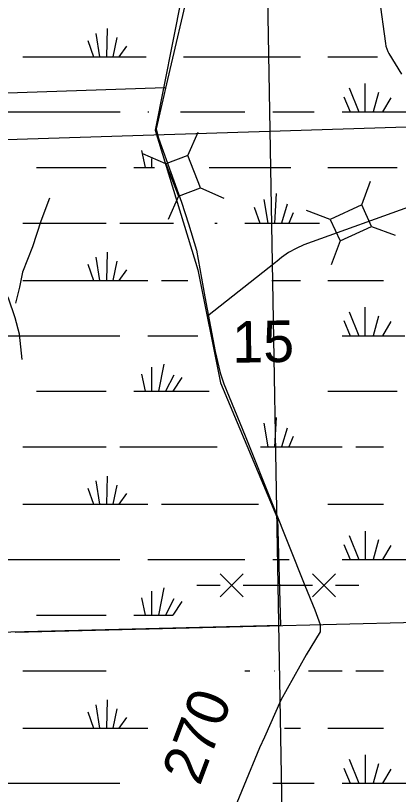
# Model space of a CAD drawing. Extents: x 2480962 to 2688785, y 277103 to 599240.
# Drawn here: x 2596212 to 2600353, y 512018 to 520441 of the extents above; entities that cross this region are included whole.
import ezdxf

# ---------------------------------------------------------------- set-up
doc = ezdxf.new("R2010")
doc.units = 0
for name, color, linetype in [('Divided_Highway', 7, 'Continuous'), ('Local Roads Improved', 7, 'Continuous'), ('Local Roads Related Cells', 7, 'Continuous'), ('Local Roads Related Text', 7, 'Continuous'), ('National Forest', 7, 'Continuous'), ('Section Lines', 7, 'Continuous'), ('Section Numbers', 7, 'Continuous'), ('Swamps', 7, 'Continuous'), ('Uninventoried Roads and Features', 7, 'Continuous')]:
    doc.layers.add(name, color=color, linetype=linetype)

msp = doc.modelspace()

# ---------------------------------------------------------------- linework, layer by layer
at = {"layer": 'Divided_Highway'}
msp.add_line((2599203.547, 505666.246), (2598405.641, 551119.704), dxfattribs=at)
at = {"layer": 'Local Roads Improved'}
for p, q in [((2600080.804, 521088.24), (2600211.845, 520137.473)), ((2600250.424, 520029.606), (2600386.034, 519808.415)), ((2600949.377, 518548.103), (2599331.121, 517959.881)), ((2599021.382, 517768.938), (2598287.412, 517191.433)), ((2599040.424, 517785.967), (2599021.382, 517768.938))]:
    msp.add_line(p, q, dxfattribs=at)
for points in [[(2598098.228, 520782.391), (2597854.444, 519750.995), (2597732.551, 519216.544), (2597757.555, 519116.53), (2598007.59, 518422.681), (2598082.601, 518188.273), (2598170.113, 517903.858), (2598257.626, 517397.536), (2598370.142, 516806.827), (2598426.4, 516575.545), (2598463.905, 516456.778), (2598695.188, 515897.323), (2598995.23, 515147.217), (2599339.029, 514278.344), (2599448.42, 514015.807), (2599507.803, 513856.409), (2599507.803, 513825.155), (2599507.803, 513775.148), (2599354.656, 513528.238), (2599079.617, 513037.543), (2598904.593, 512637.486), (2598851.46, 512521.845), (2598342.013, 511290.42)], [(2600211.845, 520137.473), (2600217.348, 520108.756), (2600225.822, 520080.77), (2600237.176, 520053.824), (2600250.424, 520029.606)], [(2599331.121, 517959.881), (2599244.92, 517923.334), (2599163.013, 517877.977), (2599086.294, 517824.308), (2599040.424, 517785.967)]]:
    msp.add_lwpolyline(points, dxfattribs=at)
at = {"layer": 'Local Roads Related Cells'}
for p, q in [((2598423.71, 514405.125), (2598673.71, 514155.125)), ((2598673.71, 514405.125), (2598423.71, 514155.125)), ((2599423.708, 514405.125), (2599673.708, 514155.125)), ((2599673.708, 514405.125), (2599423.708, 514155.125)), ((2598173.71, 514280.125), (2598423.71, 514280.125)), ((2598673.71, 514280.125), (2599423.708, 514280.125)), ((2599673.708, 514280.125), (2599923.708, 514280.125))]:
    msp.add_line(p, q, dxfattribs=at)
at = {"layer": 'National Forest'}
for p, q in [((2598194.535, 521577.935), (2597720.085, 519199.983)), ((2597720.085, 519199.983), (2598182.882, 517692.511)), ((2598182.882, 517692.511), (2598429.24, 516469.838)), ((2598429.24, 516469.838), (2599046.356, 515000.816)), ((2599046.356, 515000.816), (2599077.417, 513844.57)), ((2599077.417, 513844.57), (2564631.794, 513006.26))]:
    msp.add_line(p, q, dxfattribs=at)
at = {"layer": 'Section Lines'}
for p, q in [((2601560.739, 519271.305), (2596114.495, 519098.663)), ((2596208.279, 513773.654), (2601531.032, 513903.568))]:
    msp.add_line(p, q, dxfattribs=at)
at = {"layer": 'Swamps'}
for points in [[(2597081.335, 520248.396), (2597118.588, 519996.023)], [(2597203.834, 520300.366), (2597196.588, 519996.024)], [(2596992.336, 520170.457), (2597055.338, 519996.022)], [(2597307.835, 520203.868), (2597263.338, 519996.025)], [(2597411.836, 520111.058), (2597330.088, 519996.026)], [(2596290.839, 519996.01), (2597055.338, 519996.022)], [(2597055.338, 519996.022), (2597118.588, 519996.023)], [(2597118.588, 519996.023), (2597196.588, 519996.024)], [(2597196.588, 519996.024), (2597263.338, 519996.025)], [(2597263.338, 519996.025), (2597330.088, 519996.026)], [(2597330.088, 519996.026), (2597623.337, 519996.03)], [(2598027.571, 519996.004), (2599293.337, 519996.03)], [(2599590.338, 519996.04), (2600126.49, 519996.03)], [(2599820.342, 519658.299), (2599924.345, 519398.491)], [(2599991.092, 519706.554), (2599991.095, 519398.493)], [(2600135.843, 519610.06), (2600080.346, 519398.496)], [(2599761.093, 519561.797), (2599831.595, 519398.488)], [(2600269.594, 519550.658), (2600180.596, 519398.5)], [(2595979.096, 519398.476), (2597341.344, 519398.496)], [(2597641.844, 519398.47), (2597653.094, 519398.47)], [(2597994.344, 519398.475), (2598692.093, 519398.486)], [(2598992.843, 519398.491), (2599441.844, 519398.506)], [(2599742.595, 519398.485), (2599831.595, 519398.488)], [(2599831.595, 519398.488), (2599924.345, 519398.491)], [(2599924.345, 519398.491), (2599991.095, 519398.493)], [(2599991.095, 519398.493), (2600080.346, 519398.496)], [(2600080.346, 519398.496), (2600180.596, 519398.5)], [(2600180.596, 519398.5), (2600688.847, 519398.517)], [(2597575.099, 518982.815), (2597612.101, 518797.222)], [(2597682.6, 518894.12), (2597682.601, 518797.223)], [(2596439.352, 518797.235), (2597192.851, 518797.247)], [(2597489.601, 518797.251), (2597612.101, 518797.222)], [(2597612.101, 518797.222), (2597715.487, 518797.224)], [(2598306.1, 518797.233), (2599189.6, 518797.25)], [(2599590.351, 518797.232), (2600340.103, 518797.257)], [(2599029.853, 518515.183), (2599011.356, 518195.996)], [(2598896.353, 518452.087), (2598940.856, 518195.995)], [(2599148.604, 518400.125), (2599089.356, 518195.999)], [(2598792.354, 518370.43), (2598855.356, 518195.993)], [(2599215.605, 518307.346), (2599167.357, 518196.001)], [(2596290.859, 518195.985), (2597192.858, 518195.999)], [(2597341.108, 518196.001), (2597919.55, 518195.983)], [(2598365.607, 518195.986), (2598391.607, 518195.986)], [(2598692.106, 518195.991), (2598855.356, 518195.993)], [(2598855.356, 518195.993), (2598940.856, 518195.995)], [(2598940.856, 518195.995), (2599011.356, 518195.996)], [(2599011.356, 518195.996), (2599089.356, 518195.999)], [(2599089.356, 518195.999), (2599167.357, 518196.001)], [(2599167.357, 518196.001), (2599497.607, 518196.012)], [(2597081.362, 517828.562), (2597118.615, 517576.188)], [(2597203.861, 517880.532), (2597196.365, 517576.19)], [(2596992.363, 517750.623), (2597055.365, 517576.187)], [(2597307.862, 517784.034), (2597263.365, 517576.191)], [(2597411.863, 517691.223), (2597330.115, 517576.192)], [(2596290.866, 517576.176), (2597055.365, 517576.187)], [(2597055.365, 517576.187), (2597118.615, 517576.188)], [(2597118.615, 517576.188), (2597196.365, 517576.19)], [(2597196.365, 517576.19), (2597263.365, 517576.191)], [(2597263.365, 517576.191), (2597330.115, 517576.192)], [(2597330.115, 517576.192), (2597641.864, 517576.196)], [(2597790.364, 517576.199), (2598073.282, 517576.183)], [(2598983.405, 517576.186), (2599293.364, 517576.196)], [(2599590.364, 517576.206), (2600191.616, 517576.193)], [(2599820.369, 517238.464), (2599924.372, 516978.656)], [(2599991.118, 517286.72), (2599991.122, 516978.658)], [(2599761.12, 517141.963), (2599831.621, 516978.653)], [(2600135.87, 517190.225), (2600080.372, 516978.661)], [(2600269.621, 517130.822), (2600180.372, 516978.664)], [(2595979.123, 516978.642), (2597341.121, 516978.663)], [(2597641.871, 516978.636), (2598182.323, 516978.644)], [(2599742.621, 516978.65), (2599831.621, 516978.653)], [(2599831.621, 516978.653), (2599924.372, 516978.656)], [(2599924.372, 516978.656), (2599991.122, 516978.658)], [(2599991.122, 516978.658), (2600080.372, 516978.661)], [(2600080.372, 516978.661), (2600180.372, 516978.664)], [(2600180.372, 516978.664), (2600422.099, 516978.666)], [(2597682.625, 516637.201), (2597682.628, 516377.389)], [(2597816.374, 516670.609), (2597756.877, 516377.39)], [(2597575.126, 516562.98), (2597612.128, 516377.388)], [(2597923.875, 516551.83), (2597834.877, 516377.391)], [(2598009.376, 516525.862), (2597912.877, 516377.392)], [(2596439.379, 516377.402), (2597192.878, 516377.413)], [(2597489.628, 516377.418), (2597612.128, 516377.388)], [(2597612.128, 516377.388), (2597682.628, 516377.389)], [(2597682.628, 516377.389), (2597756.877, 516377.39)], [(2597756.877, 516377.39), (2597834.877, 516377.391)], [(2597834.877, 516377.391), (2597912.877, 516377.392)], [(2597912.877, 516377.392), (2598306.85, 516377.398)], [(2599590.378, 516377.397), (2600340.129, 516377.421)], [(2598896.38, 516032.253), (2598941.537, 515776.172)], [(2599029.879, 516095.349), (2599011.383, 515776.161)], [(2599148.631, 515980.29), (2599089.383, 515776.164)], [(2599215.382, 515887.511), (2599167.133, 515776.166)], [(2596290.886, 515776.152), (2597192.635, 515776.166)], [(2597341.135, 515776.168), (2598391.633, 515776.152)], [(2598859.102, 515776.159), (2599011.383, 515776.161)], [(2599011.383, 515776.161), (2599089.383, 515776.164)], [(2599089.383, 515776.164), (2599167.133, 515776.166)], [(2599167.133, 515776.166), (2599742.384, 515776.154)], [(2599890.885, 515776.159), (2600191.635, 515776.168)], [(2597203.888, 515460.698), (2597196.392, 515156.355)], [(2597081.389, 515408.728), (2597118.642, 515156.354)], [(2597307.889, 515364.2), (2597263.392, 515156.356)], [(2596992.39, 515330.789), (2597055.392, 515156.353)], [(2597411.64, 515271.389), (2597330.142, 515156.357)], [(2596290.893, 515156.341), (2597055.392, 515156.353)], [(2597055.392, 515156.353), (2597118.642, 515156.354)], [(2597118.642, 515156.354), (2597196.392, 515156.355)], [(2597196.392, 515156.355), (2597263.392, 515156.356)], [(2597263.392, 515156.356), (2597330.142, 515156.357)], [(2597330.142, 515156.357), (2597641.891, 515156.362)], [(2597790.391, 515156.364), (2598840.618, 515156.351)], [(2599590.391, 515156.37), (2600191.642, 515156.359)], [(2599991.145, 514866.884), (2599991.148, 514558.822)], [(2599820.395, 514818.629), (2599924.398, 514558.82)], [(2600135.896, 514770.389), (2600080.149, 514558.825)], [(2599761.146, 514722.127), (2599831.648, 514558.817)], [(2600269.647, 514710.988), (2600180.399, 514558.828)], [(2595979.15, 514558.808), (2597341.148, 514558.829)], [(2597641.898, 514558.802), (2598692.147, 514558.819)], [(2598992.896, 514558.823), (2599170.896, 514558.828)], [(2599742.398, 514558.814), (2599831.648, 514558.817)], [(2599831.648, 514558.817), (2599924.398, 514558.82)], [(2599924.398, 514558.82), (2599991.148, 514558.822)], [(2599991.148, 514558.822), (2600080.149, 514558.825)], [(2600080.149, 514558.825), (2600180.399, 514558.828)], [(2600180.399, 514558.828), (2601542.652, 514558.841)], [(2597682.652, 514217.366), (2597682.654, 513957.556)], [(2597816.151, 514250.774), (2597756.904, 513957.557)], [(2597574.902, 514143.146), (2597612.155, 513957.554)], [(2597923.902, 514131.996), (2597834.904, 513957.558)], [(2598009.152, 514106.028), (2597912.654, 513957.559)], [(2596439.406, 513957.568), (2597192.655, 513957.579)], [(2597489.655, 513957.584), (2597612.155, 513957.554)], [(2597612.155, 513957.554), (2597682.654, 513957.556)], [(2597682.654, 513957.556), (2597756.904, 513957.557)], [(2597756.904, 513957.557), (2597834.904, 513957.558)], [(2597834.904, 513957.558), (2597912.654, 513957.559)], [(2596290.913, 513356.318), (2597192.662, 513356.331)], [(2598692.16, 513356.323), (2598745.005, 513356.324)], [(2599011.41, 513356.328), (2599015.16, 513356.328)], [(2599378.66, 513356.339), (2599742.411, 513356.318)], [(2599890.911, 513356.323), (2600191.662, 513356.333)], [(2597203.915, 513040.864), (2597196.419, 512736.521)], [(2597081.416, 512988.893), (2597118.419, 512736.52)], [(2597307.916, 512944.366), (2597263.168, 512736.522)], [(2596992.417, 512910.955), (2597055.419, 512736.519)], [(2597411.667, 512851.556), (2597330.168, 512736.523)], [(2596290.92, 512736.507), (2597055.419, 512736.519)], [(2597055.419, 512736.519), (2597118.419, 512736.52)], [(2597118.419, 512736.52), (2597196.419, 512736.521)], [(2597196.419, 512736.521), (2597263.168, 512736.522)], [(2597263.168, 512736.522), (2597330.168, 512736.523)], [(2597330.168, 512736.523), (2597641.918, 512736.528)], [(2599118.916, 512736.52), (2599293.417, 512736.525)], [(2599590.417, 512736.535), (2600191.669, 512736.523)], [(2599991.171, 512447.048), (2599991.175, 512138.988)], [(2599820.422, 512398.793), (2599924.425, 512138.985)], [(2600135.923, 512350.553), (2600080.175, 512138.99)], [(2599760.923, 512302.292), (2599831.675, 512138.983)], [(2600269.424, 512291.152), (2600180.425, 512138.993)], [(2595979.177, 512138.974), (2597341.175, 512138.995)], [(2598992.673, 512138.989), (2599441.924, 512139.001)], [(2599742.424, 512138.98), (2599831.675, 512138.983)], [(2599831.675, 512138.983), (2599924.425, 512138.985)], [(2599924.425, 512138.985), (2599991.175, 512138.988)], [(2599991.175, 512138.988), (2600080.175, 512138.99)], [(2600080.175, 512138.99), (2600180.425, 512138.993)], [(2600180.425, 512138.993), (2601542.428, 512139.004)]]:
    msp.add_lwpolyline(points, dxfattribs=at)
at = {"layer": 'Uninventoried Roads and Features'}
for p, q in [((2597824.492, 519658.756), (2595433.062, 519576.693)), ((2598076.631, 518928.275), (2598187.916, 519179.704)), ((2597837.835, 518836.011), (2597586.407, 518947.296)), ((2598076.631, 518928.275), (2597837.836, 518836.011)), ((2598211.784, 518578.477), (2598076.631, 518928.275)), ((2597837.836, 518836.011), (2597972.989, 518486.213)), ((2599955.568, 518392.683), (2600051.3, 518650.434)), ((2597972.989, 518486.213), (2598211.784, 518578.477)), ((2598211.784, 518578.477), (2598463.213, 518467.192)), ((2597973.757, 518487.948), (2597862.472, 518236.519)), ((2599955.568, 518392.683), (2599614.672, 518236.432)), ((2600062.236, 518159.964), (2599955.568, 518392.683)), ((2599614.672, 518236.432), (2599356.921, 518332.163)), ((2599614.672, 518236.432), (2599721.34, 518003.713)), ((2599721.34, 518003.713), (2600062.236, 518159.964)), ((2600060.457, 518160.625), (2600318.208, 518064.894)), ((2599721.34, 518003.713), (2599625.609, 517745.962))]:
    msp.add_line(p, q, dxfattribs=at)
for points in [[(2596284.732, 516722.353), (2596253.287, 516995.808), (2596206.754, 517172.414), (2596136.289, 517383.257), (2595666.63, 518261.217), (2595470.995, 518631.538), (2595229.802, 518888.917), (2595165.522, 519082.518), (2595225.322, 519245.959), (2595243.418, 519296.539), (2595318.551, 519381.159), (2595385.438, 519488.767)], [(2596577.52, 518466.055), (2596484.976, 518218.901), (2596393.197, 517938.947), (2596287.797, 517664.491), (2596253, 517503.517), (2596212.694, 517330.841)]]:
    msp.add_lwpolyline(points, dxfattribs=at)

# ---------------------------------------------------------------- texts
at = {"layer": 'Local Roads Related Text'}
msp.add_text('270', height=450, rotation=69.4503583, dxfattribs=at).set_placement((2598203.788, 512101.099))
at = {"layer": 'Section Numbers'}
msp.add_text('15', height=450, rotation=0.8224028, dxfattribs=at).set_placement((2598558.047, 516686.374))

doc.saveas('drawing.dxf')
